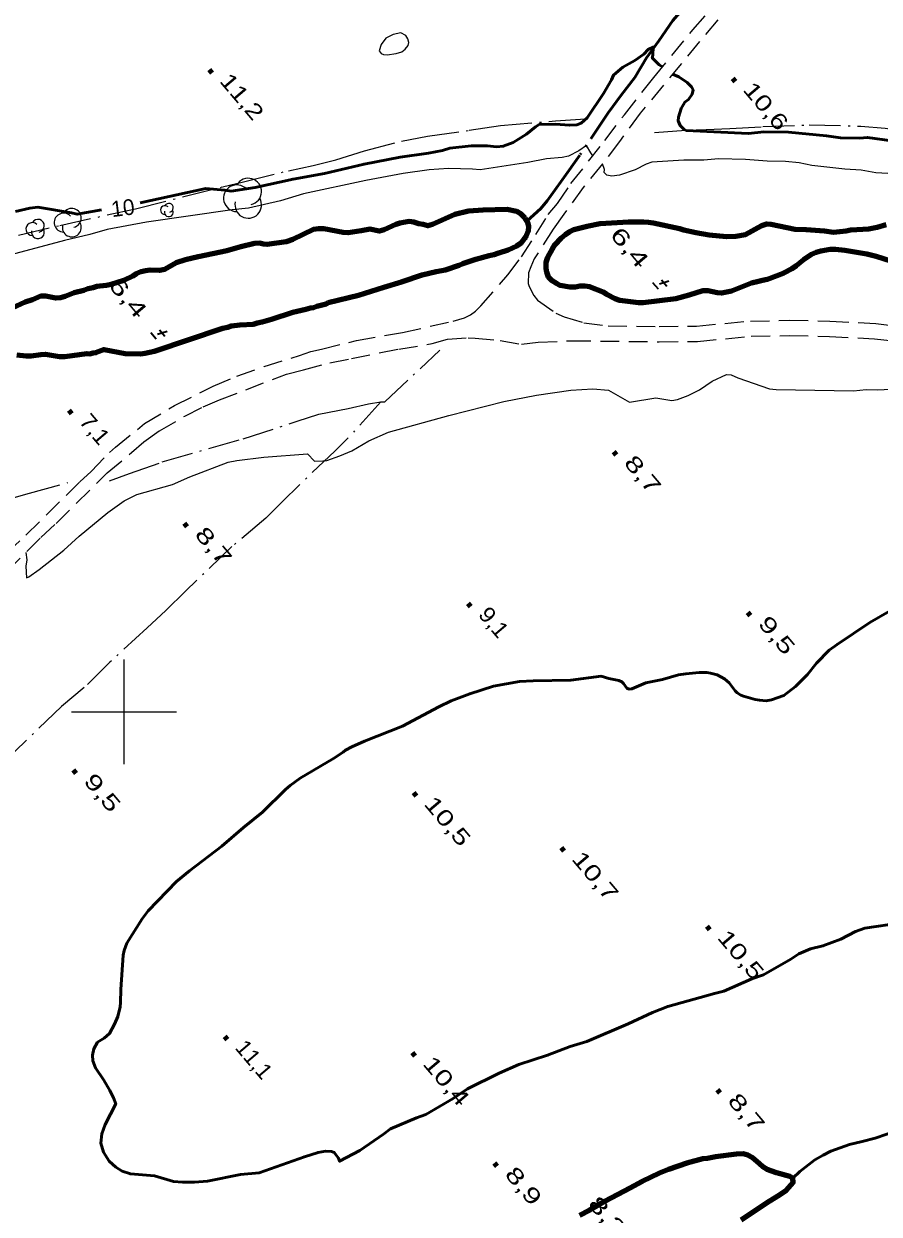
# Model space of a CAD drawing. Extents: x 386081 to 389416, y 5130568 to 5134082.
# Drawn here: x 386780.9 to 386943.8, y 5132704.2 to 5132931.2 of the extents above; entities that cross this region are included whole.
import ezdxf
from ezdxf.enums import TextEntityAlignment as Align

# ---------------------------------------------------------------- set-up
doc = ezdxf.new("R2010")
doc.units = 0
doc.header["$LTSCALE"] = 1.2
for name, pattern in [('DASH_DOUBLE_DOT', [9.2, 5, -1.2, 0.3, -1.2, 0.3, -1.2]), ('DOT_DASHED', [7.7, 5, -1.2, 0.3, -1.2]), ('MEDIUM_DASHED', [4.5, 3, -1.5])]:
    doc.linetypes.add(name, pattern=pattern)
for name, color, linetype, lineweight in [('1', 7, 'Continuous', 53), ('19', 7, 'Continuous', 13), ('2', 7, 'Continuous', 13), ('26', 7, 'Continuous', 35), ('3', 7, 'Continuous', 140), ('4', 7, 'DASH_DOUBLE_DOT', 53), ('41', 7, 'DOT_DASHED', 25), ('44', 7, 'Continuous', 25), ('61', 7, 'Continuous', 13)]:
    doc.layers.add(name, color=color, linetype=linetype, lineweight=lineweight)

msp = doc.modelspace()

# ---------------------------------------------------------------- linework, layer by layer
at = {"layer": '1'}
for points in [[(386902.55, 5132922.94), (386901.93, 5132923.34), (386900.6, 5132924.65), (386900.69, 5132925.16), (386900.76, 5132926.71), (386899.83, 5132926.28), (386899.02, 5132925.38), (386897.3, 5132924.17), (386894.97, 5132922.9), (386893.22, 5132921.38), (386892.81, 5132920.45), (386891.31, 5132917.88), (386888.19, 5132913.2), (386887.08, 5132912.22), (386886.21, 5132911.9), (386884.83, 5132911.82), (386882.2, 5132912.01), (386879.04, 5132911.93), (386878.38, 5132911.54), (386876.67, 5132910.13), (386874.08, 5132908.51), (386872.23, 5132907.8), (386870.99, 5132907.7), (386869.18, 5132907.9), (386866.13, 5132907.88), (386862.05, 5132907.47), (386860.65, 5132907.01), (386857.97, 5132906.48), (386852.58, 5132905.72), (386845.71, 5132904.4), (386838.18, 5132902.63), (386832.19, 5132901.55), (386824.98, 5132899.93), (386820.38, 5132899.26), (386819.21, 5132899.47), (386815.54, 5132899.75), (386803.06, 5132897.05)], [(386946.21, 5132908.84), (386941.59, 5132909.48), (386940.09, 5132909.36), (386936.47, 5132909.41), (386933.81, 5132909.78), (386926.55, 5132910.47), (386921.86, 5132910.54), (386918.94, 5132910.24), (386907.08, 5132910.83), (386906.59, 5132911.05), (386905.92, 5132911.78), (386905.55, 5132912.66), (386905.61, 5132913.38), (386906.1, 5132915.01), (386906.82, 5132916.2), (386907.51, 5132916.73), (386908.19, 5132917.74), (386908.36, 5132918.59), (386908.1, 5132919.13), (386907.26, 5132919.98), (386905.65, 5132921.05), (386904.45, 5132921.52)], [(386795.68, 5132895.68), (386791.07, 5132894.84), (386790, 5132895.09), (386783.56, 5132896.19), (386782.07, 5132896.04), (386779.31, 5132895.38)], [(386794.91, 5132737.02), (386796.2, 5132737.82), (386797.19, 5132738.71), (386798.2, 5132740.47), (386798.78, 5132741.91), (386799.24, 5132743.8), (386799.33, 5132744.62), (386799.39, 5132747.09), (386799.82, 5132753.59), (386800.02, 5132754.5), (386800.55, 5132755.91), (386803.47, 5132760.53), (386804.58, 5132762.09), (386809.99, 5132767.65), (386812.43, 5132769.7), (386818.61, 5132774.41), (386822.76, 5132777.97), (386826.39, 5132780.88), (386830.72, 5132785.21), (386831.63, 5132785.97), (386833.51, 5132787.33), (386839.9, 5132791.09), (386841.75, 5132792.3), (386842.16, 5132792.69), (386843.35, 5132793.32), (386845.79, 5132794.41), (386853, 5132797.28), (386859.94, 5132800.94), (386862.27, 5132802.08), (386865.83, 5132803.46), (386870.38, 5132804.87), (386872.86, 5132805.37), (386875.31, 5132805.76), (386877.89, 5132805.92), (386885.11, 5132806.05), (386890.87, 5132806.8), (386892.34, 5132806.38), (386894.24, 5132805.97), (386894.8, 5132805.69), (386895.13, 5132805.38), (386895.78, 5132804.51), (386896.17, 5132804.33), (386896.72, 5132804.38), (386899.36, 5132805.55), (386902.53, 5132806.16), (386905.58, 5132807.05), (386906.99, 5132807.26), (386909.52, 5132807.49), (386910.98, 5132807.49), (386911.69, 5132807.4), (386912.94, 5132807.03), (386914.33, 5132806.29), (386914.82, 5132805.93), (386915.23, 5132805.5), (386916.36, 5132804.03), (386916.78, 5132803.63), (386917.48, 5132803.19), (386917.98, 5132802.97), (386920.17, 5132802.38), (386921.02, 5132802.21), (386922.3, 5132802.09), (386923.29, 5132802.3), (386925.68, 5132803.09), (386927.91, 5132804.84), (386930.17, 5132807.11), (386931.89, 5132809.26), (386934.28, 5132811.74), (386935.81, 5132812.86), (386942.01, 5132817.01), (386945.79, 5132819.16)], [(386947.98, 5132759.8), (386941.06, 5132758.76), (386939.33, 5132758.11), (386936.53, 5132756.68), (386933.09, 5132755.38), (386930.74, 5132754.84), (386928.53, 5132753.88), (386927.02, 5132752.88), (386921.8, 5132749.88), (386919.57, 5132749.08), (386914.23, 5132746.78), (386912.43, 5132746.34), (386903.54, 5132743.84), (386900.64, 5132742.69), (386896.02, 5132740.51), (386888.13, 5132737.15), (386884.95, 5132736.18), (386880.65, 5132734.53), (386875.19, 5132732.75), (386871.47, 5132731.15), (386865.44, 5132728.11), (386862.65, 5132726.28), (386857.47, 5132723.26), (386855.72, 5132722.63), (386850.76, 5132720.51), (386849.42, 5132719.5), (386844.88, 5132716.38), (386841.04, 5132714.33), (386840.84, 5132714.95), (386840.04, 5132716.01), (386839.49, 5132716.21), (386838.34, 5132716.29), (386836.95, 5132716.01), (386834.35, 5132715.18), (386825.74, 5132712.13), (386822.18, 5132711.78), (386815.86, 5132710.57), (386813.38, 5132710.33), (386811.15, 5132710.34), (386809.42, 5132710.46), (386805.77, 5132711.53)], [(386805.77, 5132711.53), (386801.19, 5132711.91), (386799.65, 5132712.47), (386798.41, 5132713.21), (386797.18, 5132714.33), (386796.08, 5132716.06), (386795.59, 5132717.79), (386795.78, 5132719.58), (386796.41, 5132721.31), (386798.41, 5132725.26), (386797.98, 5132726.43), (386797.31, 5132727.85), (386796.14, 5132729.77), (386794.54, 5132732.12), (386794.06, 5132733.48), (386794, 5132734.53), (386794.25, 5132735.77), (386794.91, 5132737.02)]]:
    msp.add_lwpolyline(points, dxfattribs=at)
at = {"layer": '19', "linetype": 'MEDIUM_DASHED'}
for points in [[(386777.53, 5132830.18), (386781.3, 5132833.67), (386791.58, 5132843.85), (386793.7, 5132845.83), (386797.24, 5132849.45), (386798.36, 5132850.44), (386803.9, 5132854.95), (386809.61, 5132858.39), (386816.95, 5132862.1), (386821.5, 5132864.01), (386826.67, 5132865.82), (386833.44, 5132867.95), (386835.55, 5132868.69), (386837.6, 5132869.12), (386844.26, 5132870.79), (386853.02, 5132872.32), (386862.65, 5132874.46), (386864.83, 5132875.13), (386866.01, 5132875.69), (386866.95, 5132876.37), (386867.95, 5132877.36), (386873.07, 5132883.29), (386875.69, 5132886.76), (386878.45, 5132890.97), (386880.78, 5132894.77), (386882.54, 5132896.89), (386885.12, 5132900.7), (386891.59, 5132908.91), (386895.29, 5132913.83), (386900.92, 5132920.94), (386908.3, 5132930), (386915.6, 5132938.25)], [(386913.07, 5132931.91), (386898.32, 5132914.14), (386894.37, 5132908.71), (386891.1, 5132904.45), (386887.46, 5132899.95), (386883.75, 5132894.89), (386881.74, 5132892.03), (386878.11, 5132886.33), (386877.48, 5132884.84), (386877.04, 5132883.66), (386876.97, 5132881.62), (386877.15, 5132881.06), (386878.02, 5132879.34), (386878.76, 5132878.47), (386882.24, 5132876), (386883.79, 5132875.32), (386887.58, 5132874.16), (386892.18, 5132873.55), (386901.91, 5132873.47), (386909.05, 5132873.53), (386919.31, 5132874.5), (386926.72, 5132874.63), (386934.44, 5132874.49), (386943.17, 5132874.05), (386951.61, 5132873.01)], [(386773.83, 5132822.94), (386784.12, 5132833.26), (386787.05, 5132835.92), (386796.79, 5132845.57), (386801.44, 5132849.44), (386803.75, 5132851.48), (386806.72, 5132853.55), (386811.58, 5132856.39), (386815.06, 5132858.12), (386818.17, 5132859.48), (386830.92, 5132864.35), (386834.16, 5132865.22), (386839.19, 5132866.51), (386843.3, 5132867.37), (386852.31, 5132869.15), (386858.71, 5132870.19), (386861.58, 5132871.06), (386865.55, 5132871.3), (386866.86, 5132871.24), (386871.64, 5132870.79), (386875.71, 5132870.06), (386878.87, 5132870.49), (386885.32, 5132870.73), (386901.91, 5132870.54), (386909.2, 5132870.61), (386919.47, 5132871.58), (386926.72, 5132871.71), (386934.34, 5132871.57), (386942.92, 5132871.13), (386951.08, 5132870.13)]]:
    msp.add_lwpolyline(points, dxfattribs=at)
at = {"layer": '2'}
msp.add_lwpolyline([(386852.7, 5132929.41), (386851.27, 5132929.11), (386849.85, 5132928.44), (386848.97, 5132927.21), (386848.6, 5132925.98), (386848.96, 5132925.49), (386849.4, 5132925.3), (386850.08, 5132925.23), (386851.81, 5132925.47), (386852.92, 5132925.83), (386853.55, 5132926.32), (386854.11, 5132927), (386854.23, 5132927.61), (386854.05, 5132928.29), (386853.68, 5132928.91)], close=True, dxfattribs=at)
for points in [[(386889.27, 5132905.97), (386888.87, 5132906.58), (386888.1, 5132907.98), (386886.63, 5132906.93), (386884.66, 5132905.95), (386883.42, 5132905.69), (386880.44, 5132905.4), (386876.92, 5132904.72), (386867.82, 5132903.3), (386866.34, 5132903.45), (386861.76, 5132903.58), (386858.11, 5132903.3), (386853.14, 5132902.59), (386846.07, 5132901.26), (386834.19, 5132898.72), (386829.79, 5132897.43), (386823.67, 5132896.03), (386820.58, 5132895.66), (386804.24, 5132893.36), (386796.77, 5132891.96), (386793.5, 5132890.97), (386788.63, 5132889.84), (386778.42, 5132887.12)], [(386948.81, 5132902.4), (386943.17, 5132902.76), (386940.38, 5132903.26), (386937.28, 5132903.44), (386930.97, 5132904.11), (386928.59, 5132904.67), (386926, 5132904.93), (386922.47, 5132904.97), (386918.35, 5132905.3), (386913.22, 5132905.42), (386910.44, 5132905.18), (386906.61, 5132905.17), (386900.5, 5132904.79), (386899.46, 5132904.42), (386897.37, 5132903.3), (386894.34, 5132902.3), (386892.87, 5132902.12), (386891.94, 5132902.33), (386891.43, 5132902.83), (386891.48, 5132903.38), (386891.12, 5132904.48)], [(386781.26, 5132830.39), (386781.48, 5132828.98), (386781.3, 5132827.79), (386781.4, 5132825.54), (386781.85, 5132825.76), (386783.82, 5132827.15), (386788.52, 5132830.82), (386791.45, 5132833.49), (386796.9, 5132838), (386800.04, 5132840.21), (386802.43, 5132841.4), (386809.25, 5132843.33), (386812.55, 5132844.79), (386819.8, 5132847.59), (386821.47, 5132847.91), (386826.6, 5132848.55), (386834.92, 5132849.17), (386836.29, 5132847.78), (386837.86, 5132847.82), (386838.64, 5132847.93), (386841.1, 5132848.82), (386843.38, 5132849.78), (386846.64, 5132851.67), (386850.38, 5132853.32), (386861.84, 5132856.51), (386872.32, 5132859.16), (386878.55, 5132860.37), (386885.06, 5132861.32), (386889.31, 5132861.55), (386892.27, 5132861.3), (386896.26, 5132859.03), (386901.26, 5132859.84), (386904.35, 5132859.36), (386905.39, 5132859.54), (386907.41, 5132860.28), (386909.62, 5132861.41), (386912.02, 5132863.01), (386914.75, 5132864.32), (386915.63, 5132864.25), (386916.92, 5132863.69), (386922.92, 5132861.54), (386924.2, 5132861.47), (386938.9, 5132861.16), (386941.37, 5132861.45), (386943.51, 5132861.37), (386947.34, 5132861.54)]]:
    msp.add_lwpolyline(points, dxfattribs=at)
at = {"layer": '26'}
for p, q in [((386876.59, 5132890.33), (386876.69, 5132890.36)), ((386876.66, 5132890.14), (386876.59, 5132890.33)), ((386876.66, 5132890.14), (386876.76, 5132890.17)), ((386880.56, 5132886.61), (386880.47, 5132886.64)), ((386880.62, 5132886.81), (386880.52, 5132886.83)), ((386880.62, 5132886.81), (386880.56, 5132886.61))]:
    msp.add_line(p, q, dxfattribs=at)
at = {"layer": '3'}
for p, q in [((386816.19, 5132922.41), (386816.7, 5132921.8)), ((386915.87, 5132920.75), (386916.38, 5132920.14)), ((386789.47, 5132857.48), (386789.98, 5132856.87)), ((386893.21, 5132849.59), (386893.72, 5132848.98)), ((386811.46, 5132835.95), (386811.97, 5132835.34)), ((386865.47, 5132820.67), (386865.98, 5132820.06)), ((386918.76, 5132818.95), (386919.27, 5132818.34)), ((386790.3, 5132788.93), (386790.81, 5132788.32)), ((386855.11, 5132784.61), (386855.62, 5132784)), ((386883.25, 5132774.13), (386883.76, 5132773.52)), ((386910.99, 5132759.13), (386911.5, 5132758.52)), ((386819.14, 5132738.13), (386819.65, 5132737.52)), ((386854.89, 5132735.07), (386855.4, 5132734.46)), ((386912.95, 5132727.98), (386913.46, 5132727.37)), ((386870.51, 5132713.98), (386871.02, 5132713.37))]:
    msp.add_line(p, q, dxfattribs=at)
at = {"layer": '3', "lineweight": 35}
for p, q in [((386900.67, 5132881.86), (386901.71, 5132880.64)), ((386903.77, 5132882.07), (386901.95, 5132881.5)), ((386902.34, 5132882.36), (386903.35, 5132881.17)), ((386808.2, 5132872.52), (386806.38, 5132871.95)), ((386806.77, 5132872.81), (386807.78, 5132871.62)), ((386805.1, 5132872.31), (386806.14, 5132871.09))]:
    msp.add_line(p, q, dxfattribs=at)
at = {"layer": '4'}
for points in [[(386917.16, 5132946.55), (386915.84, 5132944.51), (386914.78, 5132943.21), (386911.41, 5132939.36), (386908.42, 5132936.27), (386904.49, 5132931.75), (386901.86, 5132927.91), (386899.48, 5132924.69), (386897.29, 5132920.9), (386894.66, 5132917.53), (386892.2, 5132914.21), (386886.79, 5132906.08), (386883.53, 5132901.47), (386880.57, 5132897.41), (386879.38, 5132895.97), (386876.74, 5132893.56)], [(386986.83, 5132750.23), (386984.9, 5132750.79), (386983.85, 5132750.85), (386982.98, 5132750.61), (386980.67, 5132748.94), (386978.42, 5132746.96), (386971.36, 5132739.86), (386962.55, 5132732.14), (386960.24, 5132729.86), (386953, 5132723.81), (386950.63, 5132722.08), (386947.77, 5132720.48), (386945.28, 5132719.5), (386943.04, 5132718.76), (386940.61, 5132718.09), (386938.18, 5132717.54), (386934.64, 5132716.25), (386933.14, 5132715.51), (386931.59, 5132714.58), (386928.72, 5132712.36), (386927.35, 5132711.1)]]:
    msp.add_lwpolyline(points, dxfattribs=at)
at = {"layer": '4', "linetype": 'Continuous', "lineweight": 90}
for points in [[(386876.38, 5132894.09), (386875.63, 5132894.84), (386874.83, 5132895.4), (386872.97, 5132895.77), (386868.36, 5132895.65), (386865.63, 5132895.41), (386863.01, 5132894.79), (386858.72, 5132892.88), (386857.84, 5132892.63), (386856.98, 5132892.88), (386856.11, 5132893.01), (386855.18, 5132893.32), (386854.31, 5132893.44), (386852.5, 5132893.13), (386851.76, 5132892.89), (386849.51, 5132891.9), (386848.64, 5132891.65), (386846.78, 5132892.03), (386845.16, 5132891.66), (386842.68, 5132891.29), (386841.74, 5132891.35), (386838.02, 5132892.1), (386837.03, 5132892.1), (386836.09, 5132891.92), (386832.11, 5132890.06), (386830.86, 5132889.57), (386827.26, 5132889.08), (386826.57, 5132889.14), (386825.77, 5132889.33), (386824.84, 5132889.27), (386822.22, 5132888.65), (386819.55, 5132887.85), (386814.08, 5132886.74), (386811.72, 5132886.13), (386809.91, 5132885.57), (386807.67, 5132884.34), (386806.74, 5132884.15), (386804.94, 5132884.22), (386804.07, 5132884.09), (386803.2, 5132883.85), (386802.33, 5132883.48), (386801.64, 5132883.04), (386799.96, 5132882.24), (386797.54, 5132881.44), (386796.6, 5132881.25), (386794.8, 5132881.07), (386794.06, 5132880.82), (386793.12, 5132880.64), (386792.31, 5132880.33), (386790.51, 5132879.9), (386788.77, 5132879.16), (386787.9, 5132878.91), (386786.97, 5132878.85), (386785.11, 5132879.23), (386784.12, 5132879.23), (386782.56, 5132878.55), (386781.13, 5132878.12), (386777.83, 5132876.57)], [(386838.88, 5132878.03), (386844.67, 5132879.44), (386849.46, 5132880.98), (386852.82, 5132881.97), (386856.8, 5132883.33), (386859.42, 5132883.95), (386861.22, 5132884.25), (386863.84, 5132885.12), (386864.52, 5132885.43), (386867.01, 5132886.29), (386869.56, 5132886.97), (386870.5, 5132887.15), (386871.37, 5132887.52), (386873.18, 5132888.08), (386874.8, 5132888.82), (386875.61, 5132889.38), (386876.67, 5132890.8), (386877.05, 5132891.67), (386877.11, 5132892.6), (386876.93, 5132893.29), (386876.38, 5132894.09)], [(386947.62, 5132885.42), (386943.27, 5132886.8), (386941.47, 5132887.23), (386937.3, 5132887.92), (386935.5, 5132888.11), (386934.5, 5132888.11), (386932.7, 5132887.8), (386931.83, 5132887.56), (386930.95, 5132887.19), (386929.39, 5132886.13), (386928.02, 5132885.02), (386927.2, 5132884.46), (386925.58, 5132883.6), (386922.4, 5132882.42), (386919.48, 5132881.74), (386915.67, 5132880.2), (386913.8, 5132879.83), (386913, 5132879.89), (386911.26, 5132880.27), (386910.26, 5132880.27), (386907.64, 5132879.4), (386905.09, 5132878.73), (386898.87, 5132877.99), (386898, 5132877.99), (386894.45, 5132878.43), (386893.52, 5132878.74), (386891.97, 5132879.55), (386891.29, 5132879.99), (386888.68, 5132880.99), (386887.75, 5132881.17), (386886.82, 5132881.11), (386885.89, 5132880.93), (386884.89, 5132880.93), (386883.09, 5132881.24), (386882.35, 5132881.62), (386881.54, 5132882.18), (386880.86, 5132882.86), (386880.55, 5132883.79), (386880.42, 5132884.48), (386880.38, 5132885.71), (386880.69, 5132886.64), (386881.57, 5132888.25), (386882.07, 5132889), (386883.32, 5132890.36), (386884.07, 5132890.98), (386884.88, 5132891.54), (386885.69, 5132891.97), (386888.18, 5132892.59), (386890.67, 5132893.08), (386896.08, 5132893.38), (386898.95, 5132893.38), (386899.88, 5132893.31), (386900.75, 5132893.19), (386905.78, 5132892.13), (386906.53, 5132891.88), (386908.89, 5132891.38), (386911.44, 5132890.94), (386914.73, 5132890.62), (386916.53, 5132890.68), (386918.34, 5132890.99), (386921.46, 5132892.72), (386922.4, 5132893.03), (386923.2, 5132892.97), (386927.74, 5132892.03), (386929.92, 5132891.97), (386933.4, 5132891.71), (386935.14, 5132891.46), (386937.51, 5132891.71), (386938.44, 5132891.89), (386941.87, 5132892.07), (386943.43, 5132892.38), (386945.17, 5132892.87)], [(386779.59, 5132868.08), (386781.33, 5132867.83), (386782.32, 5132867.83), (386784.12, 5132868.13), (386785.06, 5132868.2), (386787.72, 5132867.76), (386788.72, 5132867.76), (386792.88, 5132868.31), (386793.44, 5132868.24), (386794.12, 5132868.43), (386794.68, 5132868.49), (386796.23, 5132869.04), (386800.2, 5132868.29), (386803.12, 5132868.23), (386803.99, 5132868.35), (386805.79, 5132868.78), (386818.79, 5132873.16), (386819.73, 5132873.34), (386820.47, 5132873.59), (386822.03, 5132873.77), (386824.64, 5132873.89), (386825.38, 5132874.14), (386826.32, 5132874.33), (386828.06, 5132874.82), (386832.16, 5132876.18), (386834.59, 5132876.73), (386835.52, 5132877.04), (386836.08, 5132877.1), (386836.7, 5132877.35), (386838.51, 5132877.78), (386838.88, 5132878.03)], [(386917.55, 5132703.17), (386922.35, 5132706.44), (386924.53, 5132707.73), (386926.15, 5132708.84), (386927.46, 5132710.26), (386927.35, 5132711.1), (386926.79, 5132711.44), (386924.24, 5132712.13), (386922.51, 5132712.75), (386921.64, 5132713.25), (386921.02, 5132713.87), (386919.6, 5132715.05), (386918.8, 5132715.49), (386917.93, 5132715.74), (386916.62, 5132715.68), (386912.65, 5132715.2), (386911.03, 5132714.83), (386910.22, 5132714.77), (386907.18, 5132713.98), (386903.69, 5132712.75), (386902.01, 5132712.07), (386898.65, 5132710.47), (386896.35, 5132709.18), (386891.62, 5132706.72), (386888.57, 5132704.93), (386886.77, 5132704.01)]]:
    msp.add_lwpolyline(points, dxfattribs=at)
at = {"layer": '41'}
for points in [[(386770.89, 5132888.78), (386787.77, 5132892.71), (386802.16, 5132895.9), (386818.77, 5132900.07), (386822.74, 5132901.04), (386831.29, 5132903.15), (386836, 5132904.11), (386840.34, 5132905.2), (386845.78, 5132906.96), (386852.85, 5132908.77), (386857.8, 5132909.73), (386865.75, 5132910.86), (386871.71, 5132911.76), (386882.14, 5132912.63), (386887.87, 5132913.04)], [(386901.02, 5132910.44), (386907.04, 5132910.9), (386910.88, 5132911), (386915.35, 5132911.22), (386921.67, 5132911.56), (386930.47, 5132911.89), (386940.35, 5132911.65), (386944.93, 5132911.25), (386955.83, 5132909.72), (386966.36, 5132909.04), (386973.42, 5132908.39), (386978.99, 5132907.5), (386990.69, 5132906.63), (386993.42, 5132906.62), (386996.52, 5132906.73), (386999.5, 5132906.71), (387004.76, 5132906.62)], [(386797.2, 5132844.06), (386801.05, 5132845.42), (386807.26, 5132847.63), (386822.67, 5132852.06), (386832.99, 5132855.39), (386837.1, 5132856.75), (386842.69, 5132857.85), (386846.54, 5132858.71), (386848.9, 5132859.08), (386849.65, 5132859.08), (386860.11, 5132868.93)], [(386848.9, 5132859.08), (386842.69, 5132852.2), (386840.19, 5132849.73), (386833.36, 5132843.23), (386830.25, 5132840.14), (386827, 5132836.93), (386820.53, 5132831.49), (386811.72, 5132823.03), (386807.98, 5132819.32), (386804.37, 5132815.99), (386797.27, 5132809.45), (386792.42, 5132804.63), (386788.06, 5132801.05), (386775.16, 5132788.53)], [(386617.81, 5132812.07), (386632.26, 5132813.01), (386637.22, 5132813.48), (386644.41, 5132813.93), (386653.33, 5132814.62), (386658.42, 5132815.21), (386668.59, 5132816.88), (386675.91, 5132818.45), (386684.6, 5132819.88), (386692.05, 5132821.08), (386696.76, 5132822.04), (386715.02, 5132826.76), (386729.67, 5132829.89), (386741.22, 5132832.17), (386750.18, 5132833.94), (386758.37, 5132835.37), (386767.93, 5132837.67), (386781.97, 5132841.67), (386789.3, 5132843.73)]]:
    msp.add_lwpolyline(points, dxfattribs=at)
at = {"layer": '44'}
for centre, radius, start, end in [((386821.469, 5132897.898), 2.534, 44.11537, 269.80396), ((386823.648, 5132899.165), 2.534, 282.26917, 149.72626), ((386823.648, 5132896.63), 2.534, 166.93686, 29.62122), ((386790.044, 5132894.154), 1.806, 282.26917, 149.72626), ((386807.787, 5132895.649), 0.843, 44.11537, 269.80396), ((386808.512, 5132895.228), 0.843, 166.93686, 29.62122), ((386808.512, 5132896.071), 0.843, 282.26917, 149.72626), ((386782.528, 5132892.038), 1.226, 44.11537, 269.80396), ((386783.582, 5132892.651), 1.226, 282.26917, 149.72626), ((386788.491, 5132893.251), 1.806, 44.11537, 269.80396), ((386790.044, 5132892.348), 1.806, 166.93686, 29.62122), ((386783.582, 5132891.425), 1.226, 166.93686, 29.62122)]:
    msp.add_arc(centre, radius, start, end, dxfattribs=at)
at = {"layer": '61'}
for p, q in [((386800, 5132790), (386800, 5132810)), ((386790, 5132800), (386810, 5132800))]:
    msp.add_line(p, q, dxfattribs=at)

# ---------------------------------------------------------------- texts
at = {"layer": '1'}
msp.add_text('10', height=3, rotation=7.107, dxfattribs=at).set_placement((386799.949, 5132894.574), align=Align.CENTER)
at = {"layer": '3'}
for s, width, p in [('11,2   ', 1.3, (386818.02, 5132920.19)), ('10,6   ', 1.35, (386917.7, 5132918.53)), ('7,1    ', 1.1, (386791.3, 5132855.26)), ('8,7    ', 1.45, (386895.04, 5132847.37)), ('8,7    ', 1.45, (386813.29, 5132833.73)), ('9,1    ', 1.1, (386867.3, 5132818.45)), ('9,5    ', 1.45, (386920.59, 5132816.73)), ('9,5    ', 1.45, (386792.13, 5132786.71)), ('10,5   ', 1.4, (386856.94, 5132782.39)), ('10,7   ', 1.4, (386885.08, 5132771.91)), ('10,5   ', 1.4, (386912.82, 5132756.91)), ('11,1   ', 1.05, (386820.97, 5132735.91)), ('10,4   ', 1.4, (386856.72, 5132732.85)), ('8,7    ', 1.45, (386914.78, 5132725.76)), ('8,9    ', 1.45, (386872.34, 5132711.76))]:
    msp.add_text(s, height=3, rotation=310.294, dxfattribs=dict(at, width=width)).set_placement(p)
for s, width, p in [('    6,4', 1.55, (386892.933, 5132890.19)), ('    6,4', 1.55, (386797.363, 5132880.64)), ('    8,3', 1.5, (386888.735, 5132705.465))]:
    msp.add_text(s, height=3, rotation=310.294, dxfattribs=dict(at, width=width)).set_placement(p, align=Align.CENTER)

doc.saveas('drawing.dxf')
